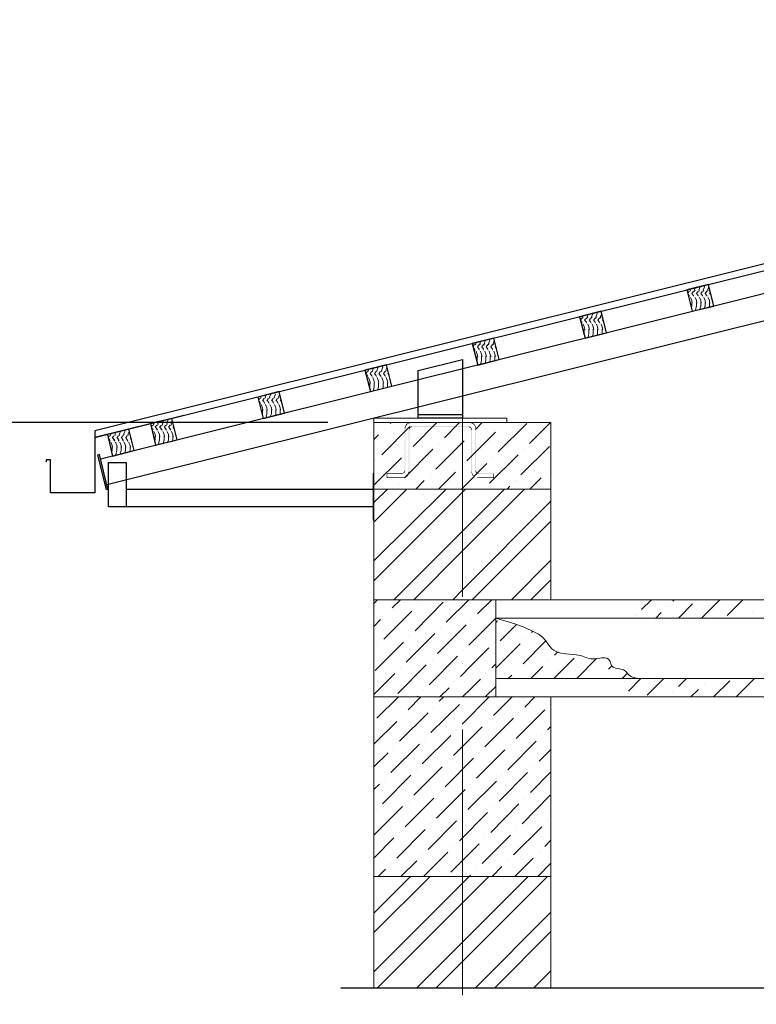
# Model space of a CAD drawing. Header units: millimetres. Extents: x 363306 to 7757304, y 1022887 to 1207196.
# Tile 700 of 1056: x 2398640 to 2401969, y 1079074 to 1083523. Entities that reach past the tile are written whole.
import ezdxf

# ---------------------------------------------------------------- set-up
doc = ezdxf.new("R2010")
doc.units = ezdxf.units.MM
for name, color, linetype in [('0 @ 100', 7, 'Continuous'), ('PDF12_0', 7, 'Continuous'), ('PDF12_108', 5, 'Continuous')]:
    doc.layers.add(name, color=color, linetype=linetype)
doc.layers.add('PDF12_.', color=7, linetype='Continuous', true_color=0xcc6827)
doc.layers.add('PDF12_A3 pdf uchun', color=7, linetype='Continuous', true_color=0x636466)
doc.styles.add('ViTEXT', font='isocpeur.TTF')
doc.styles.add('ГОСТ 2.304', font='isocpeui.ttf')

msp = doc.modelspace()

# ---------------------------------------------------------------- linework, layer by layer
at = {"layer": 'PDF12_.', "lineweight": 9}
for points in [[(2401659.852, 1082287.297), (2401666.009, 1082296.533)], [(2401669.088, 1082301.152), (2401672.167, 1082305.77)], [(2401669.088, 1082294.994), (2401672.167, 1082301.152)], [(2401686.022, 1082276.521), (2401678.325, 1082285.758), (2401686.022, 1082296.533)], [(2401689.101, 1082301.152), (2401693.719, 1082311.928)], [(2401689.101, 1082294.994), (2401692.18, 1082301.152)], [(2401706.034, 1082276.521), (2401698.337, 1082285.758), (2401706.034, 1082296.533)], [(2401709.113, 1082301.152), (2401715.271, 1082316.546)], [(2401709.113, 1082294.994), (2401712.192, 1082301.152)], [(2401715.271, 1082316.546), (2401715.271, 1082316.546)], [(2401726.047, 1082276.521), (2401718.35, 1082285.758), (2401726.047, 1082296.533)], [(2401729.126, 1082301.152), (2401735.283, 1082316.546), (2401736.823, 1082322.704)], [(2401729.126, 1082294.994), (2401732.204, 1082301.152)], [(2401746.059, 1082276.521), (2401738.362, 1082285.758), (2401746.059, 1082296.533)], [(2401749.138, 1082301.152), (2401755.296, 1082316.546), (2401755.296, 1082318.085)], [(2401749.138, 1082294.994), (2401752.217, 1082301.152)], [(2401659.852, 1082284.218), (2401666.009, 1082276.521)], [(2401664.47, 1082279.6), (2401667.549, 1082273.442)], [(2401672.167, 1082267.284), (2401678.325, 1082253.43), (2401679.864, 1082242.654)], [(2401684.482, 1082279.6), (2401687.561, 1082273.442)], [(2401692.18, 1082267.284), (2401698.337, 1082253.43), (2401699.877, 1082242.654)], [(2401704.495, 1082279.6), (2401707.574, 1082273.442)], [(2401712.192, 1082267.284), (2401718.35, 1082253.43), (2401719.889, 1082242.654)], [(2401724.507, 1082279.6), (2401727.586, 1082273.442)], [(2401732.204, 1082267.284), (2401738.362, 1082253.43), (2401739.902, 1082242.654)], [(2401744.52, 1082279.6), (2401747.599, 1082273.442)], [(2401752.217, 1082267.284), (2401758.375, 1082253.43), (2401759.914, 1082242.654)], [(2401764.532, 1082278.06), (2401764.532, 1082279.6), (2401758.375, 1082285.758), (2401761.453, 1082290.376)], [(2401676.785, 1082221.102), (2401676.785, 1082227.26)], [(2401678.325, 1082227.26), (2401678.325, 1082245.733)], [(2401692.18, 1082208.787), (2401695.258, 1082216.484), (2401696.798, 1082227.26)], [(2401698.337, 1082227.26), (2401698.337, 1082245.733)], [(2401715.271, 1082213.405), (2401715.271, 1082216.484), (2401716.81, 1082227.26)], [(2401718.35, 1082227.26), (2401718.35, 1082245.733)], [(2401735.283, 1082219.563), (2401736.823, 1082227.26)], [(2401738.362, 1082227.26), (2401738.362, 1082245.733)], [(2401756.835, 1082224.181), (2401756.835, 1082227.26)], [(2401758.375, 1082227.26), (2401758.375, 1082245.733)], [(2401174.935, 1082167.222), (2401181.093, 1082174.919)], [(2401174.935, 1082164.143), (2401181.093, 1082156.446)], [(2401182.632, 1082174.919), (2401187.25, 1082181.077)], [(2401184.171, 1082179.538), (2401185.711, 1082185.695)], [(2401201.105, 1082156.446), (2401193.408, 1082165.683), (2401201.105, 1082174.919)], [(2401202.644, 1082174.919), (2401207.263, 1082181.077)], [(2401204.184, 1082179.538), (2401208.802, 1082190.314)], [(2401221.117, 1082156.446), (2401213.42, 1082165.683), (2401221.117, 1082174.919)], [(2401222.657, 1082174.919), (2401227.275, 1082181.077)], [(2401224.196, 1082179.538), (2401230.354, 1082194.932), (2401230.354, 1082196.471)], [(2401241.13, 1082156.446), (2401233.433, 1082165.683), (2401241.13, 1082174.919)], [(2401242.669, 1082174.919), (2401247.288, 1082181.077)], [(2401244.209, 1082179.538), (2401250.366, 1082194.932), (2401250.366, 1082201.089)], [(2401261.142, 1082156.446), (2401253.445, 1082165.683), (2401261.142, 1082174.919)], [(2401262.682, 1082174.919), (2401267.3, 1082181.077)], [(2401264.221, 1082179.538), (2401270.379, 1082194.932), (2401270.379, 1082196.471)], [(2401279.615, 1082157.986), (2401273.458, 1082165.683), (2401276.537, 1082170.301)], [(2401179.553, 1082157.986), (2401182.632, 1082151.828)], [(2401187.25, 1082147.21), (2401193.408, 1082131.816)], [(2401190.329, 1082101.027), (2401191.868, 1082105.646), (2401191.868, 1082124.119)], [(2401191.868, 1082131.816), (2401194.947, 1082122.579)], [(2401199.566, 1082157.986), (2401202.644, 1082151.828)], [(2401207.263, 1082147.21), (2401213.42, 1082131.816)], [(2401210.342, 1082096.409), (2401211.881, 1082105.646), (2401211.881, 1082124.119)], [(2401211.881, 1082131.816), (2401214.96, 1082122.579)], [(2401219.578, 1082157.986), (2401222.657, 1082151.828)], [(2401227.275, 1082147.21), (2401233.433, 1082131.816)], [(2401230.354, 1082096.409), (2401231.893, 1082105.646), (2401231.893, 1082124.119)], [(2401231.893, 1082131.816), (2401234.972, 1082122.579)], [(2401239.59, 1082157.986), (2401242.669, 1082151.828)], [(2401247.288, 1082147.21), (2401253.445, 1082131.816)], [(2401250.366, 1082097.948), (2401251.906, 1082105.646), (2401251.906, 1082124.119)], [(2401251.906, 1082131.816), (2401254.985, 1082122.579)], [(2401259.603, 1082157.986), (2401262.682, 1082151.828)], [(2401267.3, 1082147.21), (2401273.458, 1082131.816)], [(2401271.918, 1082131.816), (2401274.997, 1082122.579)], [(2401271.918, 1082102.567), (2401271.918, 1082105.646), (2401271.918, 1082124.119)], [(2401279.615, 1082157.986), (2401279.615, 1082157.986)], [(2400739.279, 1082059.463), (2400745.437, 1082074.857)], [(2400745.437, 1082074.857), (2400745.437, 1082074.857)], [(2400759.292, 1082059.463), (2400765.449, 1082074.857), (2400765.449, 1082079.475)], [(2400779.304, 1082059.463), (2400785.462, 1082074.857)], [(2400785.462, 1082074.857), (2400785.462, 1082074.857)], [(2401207.263, 1082087.172), (2401210.342, 1082094.87)], [(2401228.815, 1082093.33), (2401230.354, 1082094.87)], [(2400688.479, 1082045.608), (2400696.176, 1082054.845)], [(2400690.018, 1082042.529), (2400696.176, 1082034.832)], [(2400694.636, 1082036.372), (2400697.715, 1082030.214)], [(2400697.715, 1082053.305), (2400702.333, 1082059.463)], [(2400699.254, 1082059.463), (2400700.794, 1082064.081)], [(2400716.188, 1082034.832), (2400708.491, 1082044.069), (2400716.188, 1082054.845)], [(2400714.649, 1082036.372), (2400717.727, 1082030.214)], [(2400717.727, 1082053.305), (2400722.346, 1082059.463)], [(2400719.267, 1082059.463), (2400723.885, 1082070.239)], [(2400736.201, 1082034.832), (2400728.503, 1082044.069), (2400736.201, 1082054.845)], [(2400734.661, 1082036.372), (2400737.74, 1082030.214)], [(2400737.74, 1082053.305), (2400742.358, 1082059.463)], [(2400756.213, 1082034.832), (2400748.516, 1082044.069), (2400756.213, 1082054.845)], [(2400754.674, 1082036.372), (2400757.752, 1082030.214)], [(2400757.752, 1082053.305), (2400762.371, 1082059.463)], [(2400776.225, 1082034.832), (2400768.528, 1082044.069), (2400776.225, 1082054.845)], [(2400774.686, 1082036.372), (2400777.765, 1082030.214)], [(2400777.765, 1082053.305), (2400782.383, 1082059.463)], [(2400794.698, 1082037.911), (2400788.541, 1082044.069), (2400791.62, 1082048.687)], [(2400794.698, 1082036.372), (2400794.698, 1082036.372)], [(2400702.333, 1082025.596), (2400706.952, 1082010.202)], [(2400705.412, 1081979.413), (2400706.952, 1081985.571), (2400706.952, 1082004.044)], [(2400706.952, 1082011.741), (2400710.03, 1082000.965)], [(2400722.346, 1082025.596), (2400726.964, 1082010.202)], [(2400722.346, 1081965.558), (2400725.425, 1081974.795), (2400726.964, 1081985.571), (2400726.964, 1082004.044)], [(2400726.964, 1082011.741), (2400730.043, 1082000.965)], [(2400742.358, 1082025.596), (2400746.976, 1082010.202)], [(2400743.898, 1081971.716), (2400745.437, 1081974.795), (2400746.976, 1081985.571), (2400746.976, 1082004.044)], [(2400746.976, 1082011.741), (2400750.055, 1082000.965)], [(2400762.371, 1082025.596), (2400766.989, 1082010.202)], [(2400765.449, 1081976.334), (2400766.989, 1081985.571), (2400766.989, 1082004.044)], [(2400766.989, 1082011.741), (2400770.068, 1082000.965)], [(2400782.383, 1082025.596), (2400787.001, 1082010.202)], [(2400787.001, 1082011.741), (2400790.08, 1082000.965)], [(2400787.001, 1081982.492), (2400787.001, 1081985.571), (2400787.001, 1082004.044)], [(2400214.338, 1081937.849), (2400215.877, 1081942.467)], [(2400234.35, 1081937.849), (2400238.968, 1081948.625)], [(2400254.362, 1081937.849), (2400260.52, 1081953.243)], [(2400258.981, 1081953.243), (2400258.981, 1081953.243)], [(2400274.375, 1081937.849), (2400280.533, 1081953.243)], [(2400278.993, 1081953.243), (2400280.533, 1081959.401)], [(2400294.387, 1081937.849), (2400300.545, 1081953.243)], [(2400299.006, 1081953.243), (2400300.545, 1081954.782)], [(2400203.562, 1081925.534), (2400211.259, 1081933.231)], [(2400205.101, 1081922.455), (2400211.259, 1081913.218)], [(2400209.719, 1081916.297), (2400212.798, 1081910.139)], [(2400212.798, 1081931.691), (2400215.877, 1081937.849)], [(2400215.877, 1081905.521), (2400222.035, 1081890.127), (2400225.113, 1081880.89)], [(2400231.271, 1081913.218), (2400223.574, 1081923.994), (2400231.271, 1081933.231)], [(2400229.732, 1081916.297), (2400232.811, 1081910.139)], [(2400232.811, 1081931.691), (2400235.889, 1081937.849)], [(2400235.889, 1081905.521), (2400242.047, 1081890.127), (2400243.587, 1081880.89)], [(2400251.284, 1081913.218), (2400243.587, 1081923.994), (2400251.284, 1081933.231)], [(2400249.744, 1081916.297), (2400252.823, 1081910.139)], [(2400252.823, 1081931.691), (2400255.902, 1081937.849)], [(2400255.902, 1081905.521), (2400262.06, 1081890.127), (2400263.599, 1081880.89)], [(2400271.296, 1081913.218), (2400263.599, 1081923.994), (2400271.296, 1081933.231)], [(2400269.757, 1081916.297), (2400272.835, 1081910.139)], [(2400272.835, 1081931.691), (2400275.914, 1081937.849)], [(2400275.914, 1081905.521), (2400282.072, 1081890.127), (2400283.611, 1081880.89)], [(2400291.308, 1081913.218), (2400283.611, 1081923.994), (2400291.308, 1081933.231)], [(2400289.769, 1081916.297), (2400292.848, 1081910.139)], [(2400292.848, 1081931.691), (2400295.927, 1081937.849)], [(2400295.927, 1081905.521), (2400302.084, 1081890.127), (2400303.624, 1081880.89)], [(2400309.782, 1081916.297), (2400303.624, 1081923.994), (2400306.703, 1081928.612)], [(2400309.782, 1081916.297), (2400309.782, 1081916.297)], [(2400220.495, 1081859.339), (2400222.035, 1081863.957), (2400222.035, 1081882.43)], [(2400237.429, 1081845.484), (2400240.508, 1081853.181)], [(2400238.968, 1081853.181), (2400242.047, 1081863.957), (2400242.047, 1081882.43)], [(2400258.981, 1081853.181), (2400262.06, 1081863.957), (2400262.06, 1081882.43)], [(2400258.981, 1081850.102), (2400260.52, 1081853.181)], [(2400280.533, 1081856.26), (2400282.072, 1081863.957), (2400282.072, 1081882.43)], [(2400300.545, 1081860.878), (2400302.084, 1081863.957), (2400302.084, 1081882.43)], [(2399718.645, 1081803.919), (2399724.802, 1081811.617)], [(2399727.881, 1081811.617), (2399730.96, 1081817.774)], [(2399729.421, 1081817.774), (2399730.96, 1081822.392)], [(2399737.118, 1081802.38), (2399744.815, 1081811.617)], [(2399747.894, 1081811.617), (2399750.972, 1081817.774)], [(2399749.433, 1081817.774), (2399752.512, 1081827.011)], [(2399757.13, 1081802.38), (2399764.827, 1081811.617)], [(2399767.906, 1081811.617), (2399770.985, 1081817.774)], [(2399769.446, 1081817.774), (2399775.603, 1081831.629)], [(2399774.064, 1081833.168), (2399774.064, 1081833.168)], [(2399777.143, 1081802.38), (2399784.84, 1081811.617)], [(2399787.919, 1081811.617), (2399790.997, 1081817.774)], [(2399789.458, 1081817.774), (2399795.616, 1081831.629)], [(2399794.076, 1081833.168), (2399795.616, 1081837.787)], [(2399797.155, 1081802.38), (2399804.852, 1081811.617)], [(2399807.931, 1081811.617), (2399811.01, 1081817.774)], [(2399809.47, 1081817.774), (2399815.628, 1081831.629)], [(2399814.089, 1081833.168), (2399814.089, 1081833.168)], [(2399817.167, 1081802.38), (2399821.786, 1081806.998)], [(2399720.184, 1081800.841), (2399726.342, 1081793.144)], [(2399724.802, 1081794.683), (2399727.881, 1081788.525)], [(2399730.96, 1081783.907), (2399737.118, 1081768.513)], [(2399737.118, 1081770.052), (2399738.657, 1081759.276)], [(2399737.118, 1081743.882), (2399737.118, 1081762.355)], [(2399738.657, 1081802.38), (2399746.354, 1081793.144)], [(2399744.815, 1081794.683), (2399747.894, 1081788.525)], [(2399750.972, 1081783.907), (2399757.13, 1081768.513)], [(2399757.13, 1081770.052), (2399758.67, 1081759.276)], [(2399757.13, 1081743.882), (2399757.13, 1081762.355)], [(2399758.67, 1081802.38), (2399766.367, 1081793.144)], [(2399764.827, 1081794.683), (2399767.906, 1081788.525)], [(2399770.985, 1081783.907), (2399777.143, 1081768.513)], [(2399777.143, 1081770.052), (2399778.682, 1081759.276)], [(2399777.143, 1081743.882), (2399777.143, 1081762.355)], [(2399778.682, 1081802.38), (2399786.379, 1081793.144)], [(2399784.84, 1081794.683), (2399787.919, 1081788.525)], [(2399790.997, 1081783.907), (2399797.155, 1081768.513)], [(2399797.155, 1081770.052), (2399798.694, 1081759.276)], [(2399797.155, 1081743.882), (2399797.155, 1081762.355)], [(2399798.694, 1081802.38), (2399806.392, 1081793.144)], [(2399804.852, 1081794.683), (2399807.931, 1081788.525)], [(2399811.01, 1081783.907), (2399817.167, 1081768.513)], [(2399817.167, 1081770.052), (2399818.707, 1081759.276)], [(2399817.167, 1081743.882), (2399817.167, 1081762.355)], [(2399818.707, 1081802.38), (2399824.865, 1081794.683)], [(2399824.865, 1081794.683), (2399824.865, 1081794.683)], [(2399304.541, 1081696.16), (2399309.159, 1081711.554), (2399310.699, 1081717.712)], [(2399735.578, 1081737.724), (2399737.118, 1081742.343)], [(2399752.512, 1081723.87), (2399755.591, 1081731.567)], [(2399754.051, 1081733.106), (2399757.13, 1081742.343)], [(2399774.064, 1081733.106), (2399777.143, 1081742.343)], [(2399774.064, 1081730.027), (2399775.603, 1081731.567)], [(2399795.616, 1081734.646), (2399797.155, 1081742.343)], [(2399815.628, 1081740.803), (2399817.167, 1081742.343)], [(2399233.728, 1081683.845), (2399239.885, 1081691.542)], [(2399235.267, 1081679.227), (2399241.425, 1081671.529)], [(2399238.346, 1081674.608), (2399242.964, 1081668.451)], [(2399242.964, 1081690.002), (2399246.043, 1081696.16)], [(2399244.504, 1081696.16), (2399246.043, 1081700.778)], [(2399252.201, 1081682.305), (2399259.898, 1081691.542)], [(2399253.74, 1081682.305), (2399261.437, 1081671.529)], [(2399258.358, 1081674.608), (2399262.977, 1081668.451)], [(2399262.977, 1081690.002), (2399266.056, 1081696.16)], [(2399264.516, 1081696.16), (2399267.595, 1081706.936)], [(2399272.213, 1081682.305), (2399279.91, 1081691.542)], [(2399273.753, 1081682.305), (2399281.45, 1081671.529)], [(2399278.371, 1081674.608), (2399282.989, 1081668.451)], [(2399282.989, 1081690.002), (2399286.068, 1081696.16)], [(2399284.529, 1081696.16), (2399289.147, 1081711.554)], [(2399289.147, 1081711.554), (2399289.147, 1081711.554)], [(2399292.226, 1081682.305), (2399299.923, 1081691.542)], [(2399293.765, 1081682.305), (2399301.462, 1081671.529)], [(2399298.383, 1081674.608), (2399303.002, 1081668.451)], [(2399303.002, 1081690.002), (2399306.08, 1081696.16)], [(2399312.238, 1081682.305), (2399319.935, 1081691.542)], [(2399313.778, 1081682.305), (2399321.475, 1081671.529)], [(2399318.396, 1081674.608), (2399323.014, 1081668.451)], [(2399323.014, 1081690.002), (2399326.093, 1081696.16)], [(2399324.553, 1081696.16), (2399329.172, 1081711.554), (2399329.172, 1081713.094)], [(2399332.251, 1081682.305), (2399336.869, 1081685.384)], [(2399333.79, 1081682.305), (2399338.408, 1081674.608), (2399338.408, 1081673.069)], [(2399039.761, 1081634.583), (2399045.919, 1081642.28)], [(2399039.761, 1081631.505), (2399047.458, 1081623.807)], [(2399048.998, 1081648.438), (2399052.076, 1081653.056)], [(2399048.998, 1081642.28), (2399052.076, 1081648.438)], [(2399058.234, 1081633.044), (2399065.931, 1081642.28)], [(2399059.773, 1081633.044), (2399067.471, 1081623.807)], [(2399069.01, 1081648.438), (2399073.628, 1081657.675)], [(2399069.01, 1081642.28), (2399072.089, 1081648.438)], [(2399078.246, 1081633.044), (2399085.944, 1081642.28)], [(2399079.786, 1081633.044), (2399087.483, 1081623.807)], [(2399089.022, 1081648.438), (2399095.18, 1081662.293)], [(2399089.022, 1081642.28), (2399092.101, 1081648.438)], [(2399095.18, 1081663.832), (2399095.18, 1081663.832)], [(2399098.259, 1081633.044), (2399105.956, 1081642.28)], [(2399099.798, 1081633.044), (2399107.495, 1081623.807)], [(2399109.035, 1081648.438), (2399115.193, 1081662.293)], [(2399109.035, 1081642.28), (2399112.114, 1081648.438)], [(2399115.193, 1081663.832), (2399116.732, 1081668.451)], [(2399118.271, 1081633.044), (2399125.968, 1081642.28)], [(2399119.811, 1081633.044), (2399127.508, 1081623.807)], [(2399129.047, 1081648.438), (2399135.205, 1081662.293)], [(2399129.047, 1081642.28), (2399132.126, 1081648.438)], [(2399135.205, 1081663.832), (2399135.205, 1081663.832)], [(2399144.441, 1081625.347), (2399138.284, 1081633.044), (2399141.363, 1081637.662)], [(2399246.043, 1081662.293), (2399252.201, 1081648.438), (2399253.74, 1081637.662)], [(2399252.201, 1081622.268), (2399252.201, 1081640.741)], [(2399266.056, 1081662.293), (2399272.213, 1081648.438), (2399273.753, 1081637.662)], [(2399272.213, 1081622.268), (2399272.213, 1081640.741)], [(2399286.068, 1081662.293), (2399292.226, 1081648.438), (2399293.765, 1081637.662)], [(2399292.226, 1081622.268), (2399292.226, 1081640.741)], [(2399306.08, 1081662.293), (2399312.238, 1081648.438), (2399313.778, 1081637.662)], [(2399312.238, 1081622.268), (2399312.238, 1081640.741)], [(2399326.093, 1081662.293), (2399332.251, 1081648.438), (2399333.79, 1081637.662)], [(2399332.251, 1081622.268), (2399332.251, 1081640.741)], [(2399044.379, 1081625.347), (2399048.998, 1081619.189)], [(2399052.076, 1081614.571), (2399058.234, 1081599.177)], [(2399058.234, 1081600.716), (2399059.773, 1081589.94)], [(2399058.234, 1081574.546), (2399058.234, 1081593.019)], [(2399064.392, 1081625.347), (2399069.01, 1081619.189)], [(2399072.089, 1081614.571), (2399078.246, 1081599.177)], [(2399078.246, 1081600.716), (2399079.786, 1081589.94)], [(2399078.246, 1081574.546), (2399078.246, 1081593.019)], [(2399084.404, 1081625.347), (2399089.022, 1081619.189)], [(2399092.101, 1081614.571), (2399098.259, 1081599.177)], [(2399098.259, 1081600.716), (2399099.798, 1081589.94)], [(2399098.259, 1081574.546), (2399098.259, 1081593.019)], [(2399104.417, 1081625.347), (2399109.035, 1081619.189)], [(2399112.114, 1081614.571), (2399118.271, 1081599.177)], [(2399118.271, 1081600.716), (2399119.811, 1081589.94)], [(2399118.271, 1081574.546), (2399118.271, 1081593.019)], [(2399124.429, 1081625.347), (2399129.047, 1081619.189)], [(2399132.126, 1081614.571), (2399138.284, 1081599.177)], [(2399138.284, 1081600.716), (2399139.823, 1081589.94)], [(2399138.284, 1081574.546), (2399138.284, 1081593.019)], [(2399144.441, 1081625.347), (2399144.441, 1081625.347)], [(2399250.661, 1081616.11), (2399250.661, 1081622.268)], [(2399266.056, 1081603.795), (2399269.134, 1081611.492), (2399270.674, 1081622.268)], [(2399289.147, 1081608.413), (2399289.147, 1081611.492), (2399290.686, 1081622.268)], [(2399309.159, 1081614.571), (2399310.699, 1081622.268)], [(2399330.711, 1081619.189), (2399330.711, 1081622.268)], [(2399056.695, 1081568.388), (2399056.695, 1081573.007)], [(2399072.089, 1081554.534), (2399075.168, 1081562.231)], [(2399075.168, 1081563.77), (2399076.707, 1081573.007)], [(2399095.18, 1081563.77), (2399096.719, 1081573.007)], [(2399095.18, 1081560.691), (2399095.18, 1081562.231)], [(2399115.193, 1081565.31), (2399116.732, 1081573.007)], [(2399136.744, 1081571.467), (2399136.744, 1081573.007)]]:
    msp.add_lwpolyline(points, dxfattribs=at)
at = {"layer": 'PDF12_.', "color": 7, "lineweight": 0}
for points in [[(2400240.508, 1081342.094), (2400302.084, 1081402.131)], [(2400240.508, 1081077.314), (2400566.864, 1081402.131)], [(2400240.508, 1081252.808), (2400389.831, 1081402.131)], [(2400240.508, 1080988.027), (2400640.757, 1081388.276), (2400654.611, 1081402.131)], [(2400331.333, 1080901.82), (2400640.757, 1081211.243), (2400831.644, 1081402.131)], [(2400420.62, 1080901.82), (2400640.757, 1081123.496), (2400920.931, 1081402.131)], [(2400597.653, 1080901.82), (2400640.757, 1080946.463), (2401041.005, 1081346.712)], [(2400685.4, 1080901.82), (2401041.005, 1081257.426)], [(2400862.433, 1080901.82), (2401041.005, 1081080.393)], [(2400950.18, 1080901.82), (2401041.005, 1080992.646)], [(2400240.508, 1079485.555), (2400406.765, 1079651.812)], [(2400240.508, 1079220.775), (2400640.757, 1079621.024), (2400671.545, 1079651.812)], [(2400240.508, 1079397.808), (2400494.512, 1079651.812)], [(2400257.441, 1079148.422), (2400640.757, 1079531.737), (2400760.831, 1079651.812)], [(2400434.474, 1079148.422), (2400640.757, 1079354.704), (2400937.864, 1079651.812)], [(2400522.221, 1079148.422), (2400640.757, 1079266.957), (2401025.611, 1079651.812)], [(2400699.254, 1079148.422), (2401041.005, 1079490.173)], [(2400787.001, 1079148.422), (2401041.005, 1079402.426)], [(2400964.035, 1079148.422), (2401041.005, 1079225.393)]]:
    msp.add_lwpolyline(points, dxfattribs=at)
at = {"layer": 'PDF12_0', "color": 1, "lineweight": 0}
for points in [[(2400640.757, 1081902.442), (2400640.757, 1080915.675)], [(2400640.757, 1080615.488), (2400640.757, 1080615.488)], [(2400640.757, 1080315.301), (2400640.757, 1079114.555)]]:
    msp.add_lwpolyline(points, dxfattribs=at)
at = {"layer": 'PDF12_0', "lineweight": 25}
for points in [[(2400032.686, 1081702.318), (2397772.819, 1081702.318)], [(2400091.184, 1079148.422), (2400240.508, 1079148.422), (2416116.534, 1079148.422), (2416178.111, 1079397.808), (2416302.803, 1078899.036), (2416365.92, 1079148.422), (2432240.406, 1079148.422), (2432391.269, 1079148.422)], [(2400240.508, 1079148.422), (2400240.508, 1079148.422)]]:
    msp.add_lwpolyline(points, dxfattribs=at)
at = {"layer": 'PDF12_0', "lineweight": 0}
for points in [[(2401041.005, 1081402.131), (2400240.508, 1081402.131), (2400240.508, 1081702.318), (2401041.005, 1081702.318)], [(2431690.834, 1080901.82), (2400791.62, 1080901.82), (2400791.62, 1080463.086), (2431690.834, 1080463.086)], [(2401041.005, 1080463.086), (2400240.508, 1080463.086), (2400240.508, 1079651.812), (2401041.005, 1079651.812)]]:
    msp.add_lwpolyline(points, close=True, dxfattribs=at)
for points in [[(2400275.914, 1081556.073), (2400403.686, 1081685.384)], [(2400314.4, 1081697.7), (2400319.018, 1081702.318)], [(2400417.541, 1081594.558), (2400525.3, 1081702.318)], [(2400559.167, 1081633.044), (2400626.902, 1081702.318)], [(2400699.254, 1081671.529), (2400730.043, 1081702.318)], [(2400802.396, 1081569.928), (2400931.707, 1081697.7)], [(2400816.25, 1081685.384), (2400816.25, 1081685.384)], [(2400944.022, 1081608.413), (2401039.466, 1081702.318)], [(2400240.508, 1081625.347), (2400262.06, 1081646.899)], [(2400288.23, 1081671.529), (2400288.23, 1081671.529)], [(2400660.769, 1081529.903), (2400790.08, 1081659.214)], [(2400674.624, 1081646.899), (2400674.624, 1081646.899)], [(2400520.682, 1081491.417), (2400648.454, 1081620.729)], [(2400532.997, 1081608.413), (2400532.997, 1081608.413)], [(2400905.537, 1081466.787), (2401034.848, 1081594.558)], [(2400240.508, 1081419.065), (2400365.201, 1081543.758)], [(2400379.055, 1081452.932), (2400506.827, 1081582.243)], [(2400391.371, 1081569.928), (2400391.371, 1081569.928)], [(2400763.91, 1081428.301), (2400893.221, 1081556.073)], [(2400777.765, 1081543.758), (2400777.765, 1081543.758)], [(2400919.391, 1081582.243), (2400919.391, 1081582.243)], [(2400249.744, 1081529.903), (2400249.744, 1081529.903)], [(2400636.138, 1081402.131), (2400751.595, 1081517.588)], [(2400636.138, 1081505.272), (2400636.138, 1081505.272)], [(2400494.512, 1081466.787), (2400494.512, 1081466.787)], [(2400532.997, 1081402.131), (2400609.968, 1081479.102)], [(2400945.561, 1081402.131), (2400996.362, 1081452.932)], [(2401020.993, 1081479.102), (2401020.993, 1081479.102)], [(2400352.885, 1081428.301), (2400352.885, 1081428.301)], [(2400429.856, 1081402.131), (2400468.342, 1081440.617)], [(2400842.42, 1081402.131), (2400854.736, 1081414.446)], [(2400879.366, 1081440.617), (2400879.366, 1081440.617)], [(2400240.508, 1079148.422), (2400240.508, 1080901.82), (2400791.62, 1080901.82), (2400240.508, 1080901.82), (2400240.508, 1081402.131), (2401041.005, 1081402.131), (2401041.005, 1080901.82)], [(2400240.508, 1080884.886), (2400257.441, 1080901.82)], [(2400323.636, 1080864.874), (2400360.582, 1080901.82)], [(2400426.777, 1080761.733), (2400554.549, 1080891.044)], [(2400439.093, 1080877.189), (2400439.093, 1080877.189)], [(2400566.864, 1080800.218), (2400670.006, 1080901.82)], [(2400708.491, 1080838.704), (2400773.147, 1080901.82)], [(2401391.993, 1080901.82), (2401393.532, 1080901.82)], [(2401450.491, 1080857.177), (2401495.134, 1080901.82)], [(2401592.117, 1080895.662), (2401598.275, 1080901.82)], [(2401618.287, 1080818.691), (2401681.404, 1080883.347)], [(2401721.429, 1080818.691), (2401804.557, 1080901.82)], [(2401836.885, 1080831.007), (2401907.698, 1080901.82)], [(2400285.151, 1080723.247), (2400412.923, 1080851.019)], [(2400297.466, 1080838.704), (2400297.466, 1080838.704)], [(2401424.321, 1080831.007), (2401424.321, 1080831.007)], [(2401515.146, 1080818.691), (2401539.777, 1080844.862)], [(2401565.947, 1080869.492), (2401565.947, 1080869.492)], [(2401952.341, 1080844.862), (2401952.341, 1080844.862)], [(2400240.508, 1080781.745), (2400271.296, 1080812.534)], [(2400528.379, 1080658.592), (2400657.69, 1080787.903)], [(2400670.006, 1080697.077), (2400680.781, 1080707.853), (2400791.62, 1080818.691), (2413140.837, 1080818.691)], [(2400683.86, 1080812.534), (2400683.86, 1080812.534)], [(2400791.62, 1080818.691), (2400877.827, 1080792.521), (2400922.47, 1080777.127), (2400964.035, 1080757.115), (2400984.047, 1080746.339), (2401002.52, 1080732.484), (2401017.914, 1080715.55), (2401031.769, 1080697.077), (2401045.624, 1080680.144), (2401053.321, 1080673.986), (2401064.097, 1080667.828), (2401085.649, 1080660.131), (2401108.74, 1080657.052), (2401154.922, 1080652.434), (2401176.474, 1080649.355), (2401198.026, 1080641.658), (2401219.578, 1080635.501), (2401231.893, 1080635.501), (2401244.209, 1080635.501), (2401270.379, 1080640.119), (2401282.694, 1080640.119), (2401293.47, 1080638.579), (2401301.167, 1080633.961), (2401307.325, 1080626.264), (2401315.022, 1080604.712), (2401322.719, 1080597.015), (2401333.495, 1080592.397), (2401356.586, 1080587.779), (2401368.902, 1080584.7), (2401378.138, 1080578.542), (2401393.532, 1080563.148), (2401402.769, 1080555.451), (2401413.545, 1080550.833), (2401435.097, 1080546.214)], [(2400791.62, 1080798.679), (2400799.317, 1080806.376)], [(2400811.632, 1080715.55), (2400885.524, 1080789.442)], [(2400386.752, 1080620.106), (2400516.064, 1080749.418)], [(2400542.234, 1080774.048), (2400542.234, 1080774.048)], [(2400953.259, 1080754.036), (2400959.416, 1080760.193)], [(2400246.665, 1080581.621), (2400374.437, 1080710.932)], [(2400258.981, 1080697.077), (2400258.981, 1080697.077)], [(2400400.607, 1080735.563), (2400400.607, 1080735.563)], [(2400787.001, 1080710.932), (2400787.001, 1080710.932)], [(2400791.62, 1080592.397), (2400902.458, 1080703.235)], [(2400914.773, 1080612.409), (2401017.914, 1080715.55)], [(2400927.088, 1080727.866), (2400927.088, 1080727.866)], [(2400631.52, 1080555.451), (2400680.781, 1080604.712), (2400760.831, 1080684.762)], [(2400645.375, 1080672.447), (2400645.375, 1080672.447)], [(2401056.4, 1080650.895), (2401070.254, 1080664.75)], [(2400348.267, 1080478.48), (2400477.578, 1080607.791)], [(2400489.894, 1080516.965), (2400619.205, 1080646.276)], [(2400503.748, 1080632.422), (2400503.748, 1080632.422)], [(2400773.147, 1080593.936), (2400791.62, 1080612.409)], [(2401030.23, 1080626.264), (2401030.23, 1080626.264)], [(2401053.321, 1080546.214), (2401145.686, 1080638.579)], [(2401159.541, 1080547.754), (2401247.288, 1080637.04)], [(2400240.508, 1080473.862), (2400335.952, 1080569.306)], [(2400362.122, 1080593.936), (2400362.122, 1080593.936)], [(2400746.976, 1080569.306), (2400746.976, 1080569.306)], [(2400847.039, 1080546.214), (2400863.972, 1080561.608)], [(2400888.603, 1080587.779), (2400888.603, 1080587.779)], [(2400950.18, 1080546.214), (2401004.059, 1080600.094)], [(2401274.997, 1080561.608), (2401274.997, 1080561.608)], [(2401301.167, 1080587.779), (2401316.561, 1080603.173)], [(2401362.744, 1080546.214), (2401387.375, 1080570.845)], [(2400606.889, 1080530.82), (2400606.889, 1080530.82)], [(2400640.757, 1080463.086), (2400680.781, 1080501.571), (2400722.346, 1080543.135)], [(2400791.62, 1080546.214), (2413140.837, 1080546.214)], [(2401391.993, 1080489.256), (2401447.412, 1080546.214)], [(2401476.661, 1080470.783), (2401550.553, 1080546.214)], [(2401618.287, 1080509.268), (2401653.694, 1080546.214)], [(2401733.744, 1080523.123), (2401733.744, 1080523.123)], [(2401775.308, 1080463.086), (2401849.2, 1080535.438)], [(2401878.449, 1080463.086), (2401961.578, 1080546.214)], [(2400465.263, 1080492.335), (2400465.263, 1080492.335)], [(2400539.155, 1080463.086), (2400580.719, 1080504.65)], [(2400743.898, 1080463.086), (2400791.62, 1080509.268)], [(2401592.117, 1080484.638), (2401592.117, 1080484.638)], [(2401673.707, 1080463.086), (2401707.574, 1080496.953)], [(2401121.055, 1080463.086), (2400240.508, 1080463.086)], [(2400254.362, 1080366.102), (2400351.346, 1080463.086)], [(2400395.989, 1080404.588), (2400452.947, 1080463.086)], [(2400436.014, 1080463.086), (2400439.093, 1080466.164)], [(2400497.591, 1080301.447), (2400626.902, 1080429.218)], [(2400536.076, 1080443.073), (2400556.089, 1080463.086)], [(2400639.217, 1080339.932), (2400762.371, 1080463.086)], [(2400653.072, 1080455.389), (2400653.072, 1080455.389)], [(2400780.844, 1080378.418), (2400865.512, 1080463.086)], [(2400922.47, 1080416.903), (2400968.653, 1080463.086)], [(2401037.927, 1080429.218), (2401037.927, 1080429.218)], [(2401041.005, 1079148.422), (2401041.005, 1079651.812), (2401041.005, 1080463.086)], [(2400355.964, 1080262.961), (2400485.275, 1080390.733)], [(2400511.445, 1080416.903), (2400511.445, 1080416.903)], [(2400883.985, 1080275.277), (2401013.296, 1080404.588)], [(2400896.3, 1080390.733), (2400896.3, 1080390.733)], [(2400240.508, 1080249.106), (2400343.649, 1080352.248)], [(2400369.819, 1080378.418), (2400369.819, 1080378.418)], [(2400742.358, 1080236.791), (2400871.669, 1080366.102)], [(2400754.674, 1080352.248), (2400754.674, 1080352.248)], [(2400600.732, 1080198.306), (2400730.043, 1080327.617)], [(2400614.586, 1080313.762), (2400614.586, 1080313.762)], [(2401025.611, 1080313.762), (2401041.005, 1080329.156)], [(2400317.479, 1080121.335), (2400446.79, 1080249.106)], [(2400459.105, 1080159.82), (2400588.416, 1080289.131)], [(2400472.96, 1080275.277), (2400472.96, 1080275.277)], [(2400845.499, 1080133.65), (2400974.81, 1080262.961)], [(2400857.815, 1080249.106), (2400857.815, 1080249.106)], [(2400999.441, 1080289.131), (2400999.441, 1080289.131)], [(2400240.508, 1080147.505), (2400305.163, 1080210.621)], [(2400331.333, 1080236.791), (2400331.333, 1080236.791)], [(2400703.873, 1080095.165), (2400833.184, 1080224.476)], [(2400716.188, 1080210.621), (2400716.188, 1080210.621)], [(2400987.126, 1080172.136), (2401041.005, 1080226.015)], [(2400562.246, 1080056.679), (2400691.557, 1080185.99)], [(2400574.562, 1080172.136), (2400574.562, 1080172.136)], [(2400420.62, 1080018.194), (2400549.931, 1080147.505)], [(2400434.474, 1080133.65), (2400434.474, 1080133.65)], [(2400807.014, 1079992.024), (2400934.786, 1080121.335)], [(2400948.64, 1080030.509), (2401041.005, 1080124.414)], [(2400960.956, 1080147.505), (2400960.956, 1080147.505)], [(2400278.993, 1079979.708), (2400408.304, 1080109.019)], [(2400292.848, 1080095.165), (2400292.848, 1080095.165)], [(2400665.387, 1079953.538), (2400794.698, 1080082.849)], [(2400819.329, 1080109.019), (2400819.329, 1080109.019)], [(2400240.508, 1080044.364), (2400266.678, 1080068.994)], [(2400523.761, 1079915.053), (2400653.072, 1080044.364)], [(2400536.076, 1080030.509), (2400536.076, 1080030.509)], [(2400677.703, 1080068.994), (2400677.703, 1080068.994)], [(2400382.134, 1079876.567), (2400511.445, 1080005.878)], [(2400395.989, 1079992.024), (2400395.989, 1079992.024)], [(2400910.155, 1079888.882), (2401037.927, 1080018.194)], [(2400922.47, 1080005.878), (2400922.47, 1080005.878)], [(2400240.508, 1079838.082), (2400369.819, 1079967.393)], [(2400254.362, 1079953.538), (2400254.362, 1079953.538)], [(2400626.902, 1079811.912), (2400754.674, 1079941.223)], [(2400768.528, 1079850.397), (2400896.3, 1079979.708)], [(2400780.844, 1079967.393), (2400780.844, 1079967.393)], [(2400485.275, 1079773.426), (2400614.586, 1079902.737)], [(2400639.217, 1079928.907), (2400639.217, 1079928.907)], [(2401025.611, 1079902.737), (2401025.611, 1079902.737)], [(2400343.649, 1079734.941), (2400472.96, 1079864.252)], [(2400355.964, 1079850.397), (2400355.964, 1079850.397)], [(2400497.591, 1079888.882), (2400497.591, 1079888.882)], [(2400871.669, 1079748.795), (2400999.441, 1079876.567)], [(2400883.985, 1079864.252), (2400883.985, 1079864.252)], [(2400240.508, 1079734.941), (2400331.333, 1079825.766)], [(2400730.043, 1079710.31), (2400857.815, 1079838.082)], [(2400742.358, 1079825.766), (2400742.358, 1079825.766)], [(2401013.296, 1079787.281), (2401041.005, 1079814.99)], [(2400465.263, 1079651.812), (2400574.562, 1079761.111)], [(2400588.416, 1079670.285), (2400716.188, 1079799.596)], [(2400600.732, 1079787.281), (2400600.732, 1079787.281)], [(2400987.126, 1079761.111), (2400987.126, 1079761.111)], [(2400362.122, 1079651.812), (2400434.474, 1079722.625)], [(2400459.105, 1079748.795), (2400459.105, 1079748.795)], [(2400845.499, 1079722.625), (2400845.499, 1079722.625)], [(2400877.827, 1079651.812), (2400960.956, 1079734.941)], [(2400260.52, 1079651.812), (2400292.848, 1079684.14)], [(2400317.479, 1079710.31), (2400317.479, 1079710.31)], [(2400703.873, 1079684.14), (2400703.873, 1079684.14)], [(2400774.686, 1079651.812), (2400819.329, 1079696.455)], [(2400980.968, 1079651.812), (2401041.005, 1079711.849)], [(2400671.545, 1079651.812), (2400677.703, 1079657.97)], [(2400680.781, 1079582.538), (2400680.781, 1079582.538)]]:
    msp.add_lwpolyline(points, dxfattribs=at)
at = {"layer": 'PDF12_0', "color": 219, "lineweight": 30, "true_color": 0x642065}
for points in [[(2400240.508, 1081322.081), (2399041.3, 1081322.081), (2399041.3, 1081522.206), (2399121.35, 1081522.206), (2399121.35, 1081322.081)], [(2399121.35, 1081402.131), (2400240.508, 1081402.131)]]:
    msp.add_lwpolyline(points, dxfattribs=at)
at = {"layer": 'PDF12_0', "color": 5, "lineweight": 30}
msp.add_lwpolyline([(2400237.429, 1081472.944), (2400237.429, 1081263.583), (2400240.508, 1081263.583), (2400240.508, 1081472.944)], close=True, dxfattribs=at)
at = {"layer": 'PDF12_108', "lineweight": 0}
msp.add_lwpolyline([(2400840.881, 1081722.33), (2400840.881, 1081702.318), (2400240.508, 1081702.318), (2400240.508, 1081722.33)], close=True, dxfattribs=at)
for points, const_width in [([(2400408.304, 1081702.318), (2400398.298, 1081700.778), (2400389.062, 1081694.621), (2400383.674, 1081686.154), (2400380.595, 1081676.148)], 3.416), ([(2400682.321, 1081669.99), (2400680.781, 1081676.917), (2400675.393, 1081682.305), (2400668.466, 1081683.845)], 3.266), ([(2400700.794, 1081676.148), (2400699.254, 1081686.154), (2400693.097, 1081694.621), (2400683.86, 1081700.778), (2400673.084, 1081702.318)], 3.048)]:
    msp.add_lwpolyline(points, dxfattribs=dict(at, const_width=const_width))
for points in [[(2400366.74, 1081471.405, 3.079, 3.079, 0), (2400300.545, 1081471.405, 3.079, 3.079, 0), (2400300.545, 1081452.932, 3.079, 3.079, 0), (2400372.898, 1081452.932, 3.416, 3.416, 0), (2400382.904, 1081456.011, 3.416, 3.416, 0), (2400391.371, 1081461.399, 3.416, 3.416, 0), (2400397.528, 1081470.635, 3.416, 3.416, 0), (2400399.068, 1081480.641, 0, 0, 0)], [(2400782.383, 1081471.405, 3.079, 3.079, 0), (2400782.383, 1081452.932, 3.079, 3.079, 0), (2400710.03, 1081452.932, 0, 0, 0), (2400699.254, 1081456.011, 0, 0, 0), (2400690.788, 1081461.399, 2.96, 2.96, 0), (2400684.63, 1081470.635, 2.135, 2.135, 0), (2400682.321, 1081480.641, 0, 0, 0)]]:
    msp.add_lwpolyline(points, format="xyseb", dxfattribs=at)
msp.add_lwpolyline([(2400782.383, 1081471.405), (2400782.383, 1081471.405)], dxfattribs=at)
at = {"layer": 'PDF12_108', "transparency": 33554559}
for points in [[(2400379.055, 1081485.26), (2400382.134, 1081485.26), (2400379.055, 1081676.148)], [(2400382.134, 1081485.26), (2400379.055, 1081676.148), (2400382.134, 1081676.148)], [(2400400.607, 1081677.687), (2400402.147, 1081676.148), (2400397.528, 1081669.99)], [(2400402.147, 1081676.148), (2400397.528, 1081669.99), (2400400.607, 1081669.99)], [(2400405.225, 1081683.845), (2400406.765, 1081680.766), (2400400.607, 1081677.687)], [(2400406.765, 1081680.766), (2400400.607, 1081677.687), (2400402.147, 1081676.148)], [(2400412.923, 1081685.384), (2400412.923, 1081682.305), (2400405.225, 1081683.845)], [(2400412.923, 1081682.305), (2400405.225, 1081683.845), (2400406.765, 1081680.766)], [(2400408.304, 1081703.857), (2400408.304, 1081700.778), (2400673.084, 1081703.857)], [(2400408.304, 1081700.778), (2400673.084, 1081703.857), (2400673.084, 1081700.778)], [(2400668.466, 1081682.305), (2400668.466, 1081685.384), (2400412.923, 1081682.305)], [(2400668.466, 1081685.384), (2400412.923, 1081682.305), (2400412.923, 1081685.384)], [(2400702.333, 1081676.148), (2400699.254, 1081676.148), (2400702.333, 1081485.26)], [(2400699.254, 1081676.148), (2400702.333, 1081485.26), (2400699.254, 1081485.26)], [(2400400.607, 1081669.99), (2400397.528, 1081669.99), (2400400.607, 1081480.641)], [(2400397.528, 1081669.99), (2400400.607, 1081480.641), (2400397.528, 1081480.641)], [(2400680.781, 1081480.641), (2400683.86, 1081480.641), (2400680.781, 1081669.99)], [(2400683.86, 1081480.641), (2400680.781, 1081669.99), (2400683.86, 1081669.99)], [(2400366.74, 1081472.944), (2400374.437, 1081472.944), (2400372.898, 1081474.484)], [(2400366.74, 1081469.866), (2400366.74, 1081472.944), (2400374.437, 1081472.944)], [(2400372.898, 1081474.484), (2400380.595, 1081477.563), (2400377.516, 1081479.102)], [(2400374.437, 1081472.944), (2400372.898, 1081474.484), (2400380.595, 1081477.563)], [(2400380.595, 1081477.563), (2400377.516, 1081479.102), (2400382.134, 1081485.26)], [(2400377.516, 1081479.102), (2400382.134, 1081485.26), (2400379.055, 1081485.26)], [(2400699.254, 1081485.26), (2400702.333, 1081485.26), (2400700.794, 1081477.563)], [(2400702.333, 1081485.26), (2400700.794, 1081477.563), (2400703.873, 1081479.102)], [(2400700.794, 1081477.563), (2400703.873, 1081479.102), (2400706.952, 1081472.944)], [(2400703.873, 1081479.102), (2400706.952, 1081472.944), (2400708.491, 1081474.484)], [(2400706.952, 1081472.944), (2400708.491, 1081474.484), (2400714.649, 1081469.866)], [(2400708.491, 1081474.484), (2400714.649, 1081469.866), (2400714.649, 1081472.944)], [(2400714.649, 1081472.944), (2400714.649, 1081469.866), (2400782.383, 1081472.944)], [(2400714.649, 1081469.866), (2400782.383, 1081472.944), (2400782.383, 1081469.866)]]:
    msp.add_solid(points, dxfattribs=at)
at = {"layer": 'PDF12_A3 pdf uchun', "color": 244, "lineweight": 30, "true_color": 0x991a1e}
msp.add_lwpolyline([(2416241.227, 1085969.587), (2398979.724, 1081665.372), (2398979.724, 1081634.583), (2416241.227, 1085938.798), (2433502.73, 1081634.583), (2433502.73, 1081665.372)], close=True, dxfattribs=at)
at = {"layer": 'PDF12_A3 pdf uchun', "color": 177, "lineweight": 30, "true_color": 0x283188}
msp.add_lwpolyline([(2399033.603, 1081422.144), (2416241.227, 1085712.504), (2416241.227, 1085835.657), (2399004.354, 1081537.6)], dxfattribs=at)
at = {"layer": 'PDF12_A3 pdf uchun', "color": 32, "lineweight": 30, "true_color": 0xcc6827}
for points in [[(2401655.234, 1082302.691), (2401679.864, 1082205.708), (2401776.848, 1082228.799), (2401753.756, 1082325.782)], [(2401170.317, 1082181.077), (2401194.947, 1082084.094), (2401291.931, 1082108.724), (2401267.3, 1082205.708)], [(2400685.4, 1082059.463), (2400710.03, 1081962.48), (2400807.014, 1081987.11), (2400782.383, 1082084.094)], [(2400200.483, 1081939.388), (2400225.113, 1081842.405), (2400322.097, 1081867.036), (2400297.466, 1081964.019)], [(2399715.566, 1081817.774), (2399740.197, 1081720.791), (2399837.18, 1081745.422), (2399812.549, 1081842.405)], [(2399230.649, 1081697.7), (2399253.74, 1081600.716), (2399350.724, 1081623.807), (2399327.632, 1081720.791)], [(2399036.682, 1081648.438), (2399059.773, 1081551.455), (2399156.757, 1081576.085), (2399133.666, 1081673.069)]]:
    msp.add_lwpolyline(points, close=True, dxfattribs=at)
at = {"layer": 'PDF12_A3 pdf uchun', "color": 5, "lineweight": 30}
for points in [[(2400440.632, 1081722.33), (2400440.632, 1081937.849), (2400640.757, 1081987.11), (2400640.757, 1081722.33)], [(2398992.039, 1081554.534), (2399030.524, 1081400.592), (2399038.222, 1081402.131), (2398999.736, 1081557.612)]]:
    msp.add_lwpolyline(points, close=True, dxfattribs=at)
at = {"layer": 'PDF12_A3 pdf uchun', "color": 7, "lineweight": 30}
msp.add_lwpolyline([(2399381.512, 1081734.646), (2398979.724, 1081634.583), (2398979.724, 1081385.198), (2398779.599, 1081385.198), (2398779.599, 1081534.521), (2398759.587, 1081534.521), (2398759.587, 1081525.285)], dxfattribs=at)
at = {"layer": 'PDF12_A3 pdf uchun', "color": 5, "lineweight": 30}
msp.add_lwpolyline([(2400440.632, 1081739.264), (2400640.757, 1081739.264)], dxfattribs=at)

# ---------------------------------------------------------------- texts
at = {"color": 7, "linetype": 'Continuous', "lineweight": -3, "insert": (2337050.522, 1083049.577, 0), "char_height": 250, "width": 12330.66749, "attachment_point": 1, "style": 'ViTEXT'}
msp.add_mtext('{\\fISOCPEUR|b1|i1|c204|p34;\\C256;\\c0;       \\A1;\\H1.17391x;Состав кровли.\\A0;\\P\\pi-511.11,l511.11,t255.555;\\fISOCPEUR|b0|i1|c204|p34;\\H0.92593x;1.^I Металлические профилированные листы с полимерными покрытиями с обеих сторон по деревянным конструкциям (РСТУз 24045-94) Н35-1000-0,50 мм.\\fISOCPEUR|b1|i1|c204|p34;\\P\\pi0,l0,tz;\\fISOCPEUR|b0|i1|c204|p34;2. Цемента песчаное стяжка, толщиной 50мм, (приложения 1, пункт 71, КМК 2.01.04-2018), aрмированная сетка Ø3 АСК ( АБК ) шаг 150 х 150 мм. с устройством дефор. швов с шаг 6,0 х 6,0 м (с заполнением д.ш. герметиком).\\P3. Гидроизоляционная мембрана из профиллированная полиэтиленовая рулонная толщиной 0,45мм -1 слоя.\\P4. Утеплитель - минераловатные плиты рулонные TC 040, толщиной 100мм.\\P5. Полиэтиленовая пленка, толщиной 2 мм.\\P6. Сборная железобетонная плита покрытия - 220 мм}', dxfattribs=at)
at = {"layer": '0 @ 100', "color": 7, "insert": (761996.908, 1075986.433), "char_height": 318.940213, "width": 19697.5359, "attachment_point": 4, "style": 'ГОСТ 2.304'}
msp.add_mtext('\\pi5457.36288;{\\fISOCPEUR|b1|i1|c204|p34;Характеристика участка строительства:\\P\\pi0;\\P}Расчетная зимняя температура воздух 15 °С.\\PСкоростной напор ветра   - 38кг/м2.\\PВес снегового покрова    - 50кг/м2.\\PКлассификация зданий по функциональной пожарной опасности - Ф 4.1 \\PКоэффициент надежности по назначению - 0.95\\P\\P^IПроектом разработано подъёмник для мало мобильных граждан населения грузоподъемностью 250 кг. скоростью 0,25 см/с. Двери шахт подъёмника противопожарные с пределом огнестойкости El 30. Подъёмники оборудованы кабинами габаритами 1500х1500 мм, ширина дверей кабины обеспечивает проезд инвалидной коляски. Для экстренных случаев подъёмник оснащен дополнительным аккумулятором и механическим спуском для безопасного спуска пассажира в нулевую отметку. Так же в дверях подъёмника установлены замки датчики которые открываются с ключевыми картами, чтобы открыть двери подъёмника.\\P^IС внешней и внутренней стороны наружных стен предусмотрено обшивка из аквапанелей толщиной 12,5мм с утеплением из минераловатной ваты на кварцевой основе, А =0,040 Вт/мС, толщиной 100мм. (по теплотехническому расчету). Наружная отделка из органическое стекло.\\P^IПодрядчик обязан предоставить заказчику сертификаты соответствия и пожарной безопасности на фасадную систему и все применяемые в данной системе материалы и изделия.\\PКонструкции, изделия и материалы применены по действующим стандартам, ТУ, сертификатам. На путях эвакуации используются отделочные материалы, соответствующие требованиям п. 5.25 ШНК 2.01.02-04.\\PОтделка стен с внутренней стороны окраска водоэмульсионными красками светлых тонов. Во внутренней и наружной отделке использованы современные отделочные материалы используемые на территории Республики Узбекистан.\\P^IКрыша - скатная из металлических профилированных листов с полимерными покрытиями с обеих сторон толщ.0,55мм по металлическим конструкциям.\\P^IПо периметру наружных стен устраивается бетонная отмостка. Бетон кл.В 7,5 шириной 1000 мм, толщиной 50 мм по гравийному основанию толщиной 100 мм -150 мм.\\P^IВсе строительно-монтажные работы вести согласно указаний соответствующих строительных норм и проекта производства работ (П.П.Р.) на основании ШНК 3.01.01 - 03 и КМК 3.01.02 - 00.', dxfattribs=at)

doc.saveas('drawing.dxf')
